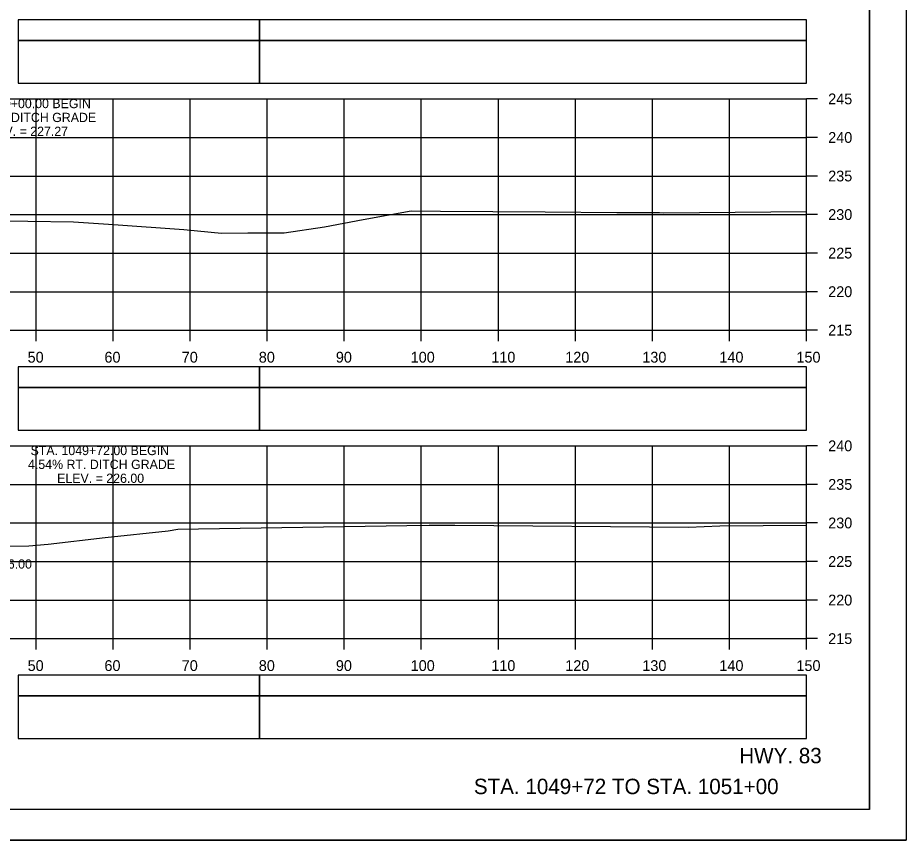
# Model space of a CAD drawing. Extents: x 1386544 to 1388153, y 379785 to 390999.
# Drawn here: x 1387407.3 to 1387522.6, y 387585.5 to 387692.2 of the extents above; entities that cross this region are included whole.
import ezdxf

# ---------------------------------------------------------------- set-up
doc = ezdxf.new("R2010")
doc.units = 0
for name, color, linetype in [('R_Axis', 7, 'Continuous'), ('R_Axis Annot', 7, 'Continuous'), ('R_Border', 7, 'Continuous'), ('R_Draft', 7, 'Continuous'), ('R_Exist Surface', 7, 'Continuous'), ('R_Grid', 7, 'Continuous'), ('R_No Plot', 7, 'Continuous'), ('R_Striping', 7, 'Continuous'), ('R_Xsect Elev', 7, 'Continuous')]:
    doc.layers.add(name, color=color, linetype=linetype)

msp = doc.modelspace()

# ---------------------------------------------------------------- linework, layer by layer
at = {"layer": 'R_Axis'}
for p, q in [((1387509.68, 387651.68), (1387509.68, 387681.68)), ((1387511.08, 387681.68), (1387509.68, 387681.68)), ((1387511.08, 387676.68), (1387509.68, 387676.68)), ((1387511.08, 387671.68), (1387509.68, 387671.68)), ((1387511.08, 387666.68), (1387509.68, 387666.68)), ((1387511.08, 387661.68), (1387509.68, 387661.68)), ((1387511.08, 387656.68), (1387509.68, 387656.68)), ((1387209.68, 387651.68), (1387509.68, 387651.68)), ((1387409.68, 387650.28), (1387409.68, 387651.68)), ((1387419.68, 387650.28), (1387419.68, 387651.68)), ((1387429.68, 387650.28), (1387429.68, 387651.68)), ((1387439.68, 387650.28), (1387439.68, 387651.68)), ((1387449.68, 387650.28), (1387449.68, 387651.68)), ((1387459.68, 387650.28), (1387459.68, 387651.68)), ((1387469.68, 387650.28), (1387469.68, 387651.68)), ((1387479.68, 387650.28), (1387479.68, 387651.68)), ((1387489.68, 387650.28), (1387489.68, 387651.68)), ((1387499.68, 387650.28), (1387499.68, 387651.68)), ((1387509.68, 387650.28), (1387509.68, 387651.68)), ((1387511.08, 387651.68), (1387509.68, 387651.68)), ((1387509.68, 387611.68), (1387509.68, 387636.68)), ((1387511.08, 387636.68), (1387509.68, 387636.68)), ((1387511.08, 387631.68), (1387509.68, 387631.68)), ((1387511.08, 387626.68), (1387509.68, 387626.68)), ((1387511.08, 387621.68), (1387509.68, 387621.68)), ((1387511.08, 387616.68), (1387509.68, 387616.68)), ((1387209.68, 387611.68), (1387509.68, 387611.68)), ((1387409.68, 387610.28), (1387409.68, 387611.68)), ((1387419.68, 387610.28), (1387419.68, 387611.68)), ((1387429.68, 387610.28), (1387429.68, 387611.68)), ((1387439.68, 387610.28), (1387439.68, 387611.68)), ((1387449.68, 387610.28), (1387449.68, 387611.68)), ((1387459.68, 387610.28), (1387459.68, 387611.68)), ((1387469.68, 387610.28), (1387469.68, 387611.68)), ((1387479.68, 387610.28), (1387479.68, 387611.68)), ((1387489.68, 387610.28), (1387489.68, 387611.68)), ((1387499.68, 387610.28), (1387499.68, 387611.68)), ((1387509.68, 387610.28), (1387509.68, 387611.68)), ((1387511.08, 387611.68), (1387509.68, 387611.68))]:
    msp.add_line(p, q, dxfattribs=at)
at = {"layer": 'R_Axis Annot'}
for points in [[(1387438.7, 387689.24), (1387509.68, 387689.24), (1387509.68, 387691.95), (1387438.7, 387691.95)], [(1387438.7, 387683.71), (1387509.68, 387683.71), (1387509.68, 387689.24), (1387438.7, 387689.24)], [(1387438.7, 387644.24), (1387509.68, 387644.24), (1387509.68, 387646.95), (1387438.7, 387646.95)], [(1387438.7, 387638.71), (1387509.68, 387638.71), (1387509.68, 387644.24), (1387438.7, 387644.24)], [(1387438.7, 387604.24), (1387509.68, 387604.24), (1387509.68, 387606.95), (1387438.7, 387606.95)], [(1387438.7, 387598.71), (1387509.68, 387598.71), (1387509.68, 387604.24), (1387438.7, 387604.24)]]:
    msp.add_lwpolyline(points, close=True, dxfattribs=at)
at = {"layer": 'R_Border'}
for q in [(1387517.86, 387794.97), (1387201.68, 387589.51)]:
    msp.add_line((1387517.86, 387589.51), q, dxfattribs=at)
at = {"layer": 'R_Exist Surface'}
for points in [[(1387402.66, 387665.89), (1387414.56, 387665.74), (1387419.74, 387665.37), (1387428.85, 387664.73), (1387433.75, 387664.26), (1387437.18, 387664.31), (1387441.89, 387664.33), (1387447.12, 387665.09), (1387452.12, 387666.02), (1387458.35, 387667.18), (1387462.18, 387667.12), (1387475.75, 387667.04), (1387485.05, 387666.96), (1387490.59, 387666.96), (1387491.14, 387666.91), (1387509.68, 387667.07)], [(1387405.02, 387623.66), (1387408.74, 387623.7), (1387411.24, 387623.92), (1387418.66, 387624.78), (1387426.84, 387625.68), (1387428.1, 387625.87), (1387457.8, 387626.36), (1387460.69, 387626.4), (1387461.69, 387626.41), (1387464.01, 387626.4), (1387494.35, 387626.15), (1387498.44, 387626.32), (1387509.68, 387626.41)]]:
    msp.add_lwpolyline(points, dxfattribs=at)
at = {"layer": 'R_Grid'}
for p, q in [((1387209.68, 387681.68), (1387509.68, 387681.68)), ((1387409.68, 387651.68), (1387409.68, 387681.68)), ((1387419.68, 387651.68), (1387419.68, 387681.68)), ((1387429.68, 387651.68), (1387429.68, 387681.68)), ((1387439.68, 387651.68), (1387439.68, 387681.68)), ((1387449.68, 387651.68), (1387449.68, 387681.68)), ((1387459.68, 387651.68), (1387459.68, 387681.68)), ((1387469.68, 387651.68), (1387469.68, 387681.68)), ((1387479.68, 387651.68), (1387479.68, 387681.68)), ((1387489.68, 387651.68), (1387489.68, 387681.68)), ((1387499.68, 387651.68), (1387499.68, 387681.68)), ((1387509.68, 387651.68), (1387509.68, 387681.68)), ((1387209.68, 387676.68), (1387509.68, 387676.68)), ((1387209.68, 387671.68), (1387509.68, 387671.68)), ((1387209.68, 387666.68), (1387509.68, 387666.68)), ((1387209.68, 387661.68), (1387509.68, 387661.68)), ((1387209.68, 387656.68), (1387509.68, 387656.68)), ((1387209.68, 387651.68), (1387509.68, 387651.68)), ((1387209.68, 387636.68), (1387509.68, 387636.68)), ((1387409.68, 387611.68), (1387409.68, 387636.68)), ((1387419.68, 387611.68), (1387419.68, 387636.68)), ((1387429.68, 387611.68), (1387429.68, 387636.68)), ((1387439.68, 387611.68), (1387439.68, 387636.68)), ((1387449.68, 387611.68), (1387449.68, 387636.68)), ((1387459.68, 387611.68), (1387459.68, 387636.68)), ((1387469.68, 387611.68), (1387469.68, 387636.68)), ((1387479.68, 387611.68), (1387479.68, 387636.68)), ((1387489.68, 387611.68), (1387489.68, 387636.68)), ((1387499.68, 387611.68), (1387499.68, 387636.68)), ((1387509.68, 387611.68), (1387509.68, 387636.68)), ((1387209.68, 387631.68), (1387509.68, 387631.68)), ((1387209.68, 387626.68), (1387509.68, 387626.68)), ((1387209.68, 387621.68), (1387509.68, 387621.68)), ((1387209.68, 387616.68), (1387509.68, 387616.68)), ((1387209.68, 387611.68), (1387509.68, 387611.68))]:
    msp.add_line(p, q, dxfattribs=at)
at = {"layer": 'R_No Plot'}
msp.add_line((1387189.28, 387585.54), (1387522.61, 387585.54), dxfattribs=at)
for points in [[(1387189.27, 387798.87), (1387522.61, 387798.87), (1387522.61, 387585.53), (1387189.27, 387585.53)], [(1387435.6, 387794.97), (1387455.22, 387794.97), (1387455.22, 387785.09), (1387471.33, 387785.09), (1387494.53, 387785.09), (1387494.53, 387760.76), (1387517.86, 387760.76), (1387517.86, 387589.51), (1387201.68, 387589.51), (1387201.68, 387794.97)]]:
    msp.add_lwpolyline(points, close=True, dxfattribs=at)
at = {"layer": 'R_Striping'}
for points in [[(1387407.36, 387689.24), (1387438.7, 387689.24), (1387438.7, 387691.95), (1387407.36, 387691.95)], [(1387407.36, 387683.72), (1387438.7, 387683.72), (1387438.7, 387689.24), (1387407.36, 387689.24)], [(1387407.36, 387644.24), (1387438.7, 387644.24), (1387438.7, 387646.95), (1387407.36, 387646.95)], [(1387407.36, 387638.72), (1387438.7, 387638.72), (1387438.7, 387644.24), (1387407.36, 387644.24)], [(1387407.36, 387604.24), (1387438.7, 387604.24), (1387438.7, 387606.95), (1387407.36, 387606.95)], [(1387407.36, 387598.72), (1387438.7, 387598.72), (1387438.7, 387604.24), (1387407.36, 387604.24)]]:
    msp.add_lwpolyline(points, close=True, dxfattribs=at)

# ---------------------------------------------------------------- texts
at = {"layer": 'R_Axis Annot'}
for s, p in [('245', (1387512.48, 387680.98)), ('240', (1387512.48, 387675.98)), ('235', (1387512.48, 387670.98)), ('230', (1387512.48, 387665.98)), ('225', (1387512.48, 387660.98)), ('220', (1387512.48, 387655.98)), ('215', (1387512.48, 387650.98)), ('50', (1387408.59, 387647.48)), ('60', (1387418.56, 387647.48)), ('70', (1387428.59, 387647.48)), ('80', (1387438.59, 387647.48)), ('90', (1387448.59, 387647.48)), ('100', (1387458.3, 387647.48)), ('110', (1387468.76, 387647.48)), ('120', (1387478.36, 387647.48)), ('130', (1387488.36, 387647.48)), ('140', (1387498.36, 387647.48)), ('150', (1387508.36, 387647.48)), ('240', (1387512.48, 387635.98)), ('235', (1387512.48, 387630.98)), ('230', (1387512.48, 387625.98)), ('225', (1387512.48, 387620.98)), ('220', (1387512.48, 387615.98)), ('215', (1387512.48, 387610.98)), ('50', (1387408.59, 387607.48)), ('60', (1387418.56, 387607.48)), ('70', (1387428.59, 387607.48)), ('80', (1387438.59, 387607.48)), ('90', (1387448.59, 387607.48)), ('100', (1387458.3, 387607.48)), ('110', (1387468.76, 387607.48)), ('120', (1387478.36, 387607.48)), ('130', (1387488.36, 387607.48)), ('140', (1387498.36, 387607.48)), ('150', (1387508.36, 387607.48))]:
    msp.add_text(s, height=1.4, dxfattribs=at).set_placement(p)
at = {"layer": 'R_Draft'}
for s, p in [('HWY. 83', (1387500.94, 387595.51)), ('STA. 1049+72 TO STA. 1051+00', (1387466.5, 387591.51))]:
    msp.add_text(s, height=2, dxfattribs=at).set_placement(p)
at = {"layer": 'R_Xsect Elev'}
for s, p in [('STA. 1050+00.00 BEGIN ', (1387398.82, 387680.48)), ('4.54% LT. DITCH GRADE', (1387398.67, 387678.68)), ('ELEV. = 227.27', (1387402.55, 387676.88)), ('STA. 1049+72.00 BEGIN ', (1387408.97, 387635.48)), ('4.54% RT. DITCH GRADE', (1387408.64, 387633.68)), ('ELEV. = 226.00', (1387412.42, 387631.88)), ('ELEV.=226.00', (1387398.75, 387620.76))]:
    msp.add_text(s, height=1.2, dxfattribs=at).set_placement(p)

doc.saveas('drawing.dxf')
